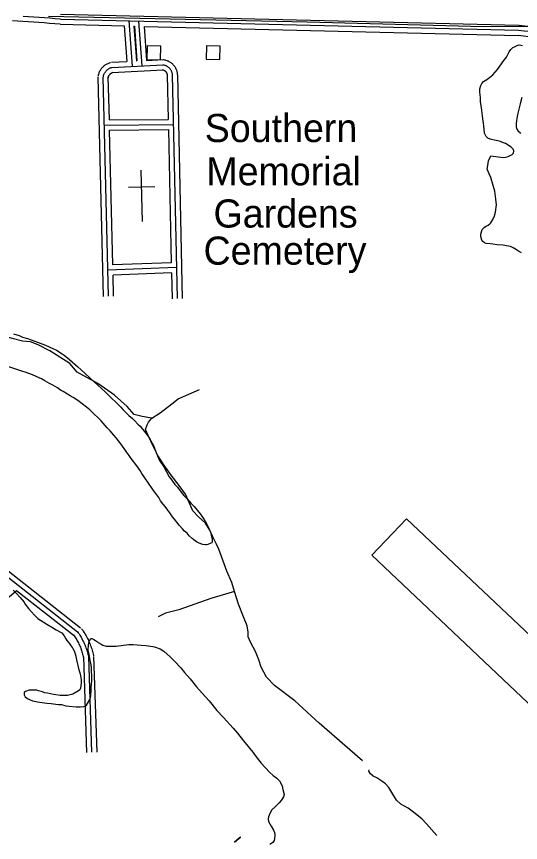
# Model space of a CAD drawing. Extents: x 3313442 to 3351311, y 721974 to 747360.
# Drawn here: x 3334012 to 3335501, y 741289 to 743725 of the extents above; entities that cross this region are included whole.
import ezdxf

# ---------------------------------------------------------------- set-up
doc = ezdxf.new("R2010")
doc.units = 0
for name, color, linetype in [('V-BLDG-OTLN', 7, 'Continuous'), ('V-ROAD-CNTR', 7, 'Continuous'), ('V-RUNW-EDGE', 7, 'Continuous'), ('V-SITE-OTLN', 7, 'Continuous'), ('V-SITE-OTLN-IDEN', 7, 'Continuous'), ('V-SITE-VEGE', 7, 'Continuous'), ('V-TOPO-SHOR', 7, 'Continuous')]:
    doc.layers.add(name, color=color, linetype=linetype)

msp = doc.modelspace()

# ---------------------------------------------------------------- linework, layer by layer
at = {"layer": 'V-BLDG-OTLN'}
for points in [[(3334438.4, 743637.3), (3334398.4, 743638.3), (3334397.4, 743598.3), (3334437.4, 743597.3)], [(3334613.9, 743638), (3334573.9, 743638.9), (3334572.9, 743598.9), (3334612.9, 743598)]]:
    msp.add_lwpolyline(points, close=True, dxfattribs=at)
at = {"layer": 'V-ROAD-CNTR'}
for points in [[(3334141, 743702.2), (3334125.3, 743703.6), (3334109.7, 743705), (3334094.1, 743706.2), (3334078.5, 743707.4), (3334062.8, 743708.4), (3334047.2, 743709.4), (3334031.6, 743710.4), (3334015.9, 743711.2), (3334000.3, 743712)], [(3334142.3, 743717.2), (3334126.6, 743718.6), (3334110.9, 743719.9), (3334095.2, 743721.2), (3334079.5, 743722.3), (3334063.8, 743723.4), (3334048.1, 743724.4), (3334032.4, 743725.3)], [(3334142.3, 743717.2), (3335495.2, 743684.6)], [(3334142.7, 743732.2), (3335495.5, 743699.6)], [(3334344.4, 743712.3), (3334353.8, 743578.3)], [(3334373.1, 743711.6), (3334382.4, 743579.8)], [(3334141.9, 743702.2), (3334330.4, 743697.7)], [(3334330.4, 743697.7), (3334337.8, 743592.5)], [(3334359.1, 743697), (3334366.4, 743594)], [(3334359.1, 743697), (3334360.5, 743696.9)], [(3334360.5, 743696.9), (3334367.7, 743594.1)], [(3334389.2, 743696.2), (3334396.3, 743595.6)], [(3334389.2, 743696.2), (3335494.8, 743669.6)], [(3335496.6, 743699.6), (3335512.8, 743698), (3335528.9, 743696.5), (3335545, 743695.1), (3335550.8, 743694.6)], [(3335493.7, 743669.7), (3335510, 743668.1), (3335526.2, 743666.6), (3335542.5, 743665.2), (3335550.8, 743664.5)], [(3335495.2, 743684.6), (3335511.4, 743683.1), (3335527.6, 743681.6), (3335543.7, 743680.2), (3335553.2, 743679.4)], [(3334253.9, 743549), (3334254.2, 743551), (3334254.7, 743553.3), (3334255.3, 743555.6), (3334256.1, 743557.9), (3334256.9, 743560.1), (3334257.8, 743562.3), (3334258.9, 743564.5), (3334260, 743566.6), (3334261.3, 743568.6), (3334262.6, 743570.6), (3334264.1, 743572.5), (3334265.6, 743574.3), (3334267.2, 743576.1), (3334268.9, 743577.8), (3334270.7, 743579.4), (3334272.6, 743580.9), (3334274.5, 743582.3), (3334276.5, 743583.6), (3334278.5, 743584.9), (3334280.6, 743586), (3334282.8, 743587), (3334285, 743587.9), (3334287.2, 743588.8), (3334289.4, 743589.4), (3334290.2, 743589.7)], [(3334293.4, 743590.2), (3334337.8, 743592.5)], [(3334366.4, 743594), (3334367.7, 743594.1)], [(3334396.3, 743595.6), (3334446.3, 743598.2)], [(3334445.6, 743598.1), (3334449.1, 743597.6), (3334451.4, 743597.1), (3334453.7, 743596.5), (3334455.9, 743595.7), (3334458.1, 743594.9), (3334460.3, 743594), (3334462.4, 743592.9), (3334464.4, 743591.8), (3334466.4, 743590.5), (3334468.3, 743589.2), (3334470.2, 743587.7), (3334472, 743586.2), (3334473.7, 743584.6), (3334475.3, 743582.9), (3334476.8, 743581.1), (3334478.3, 743579.3), (3334479.6, 743577.3), (3334480.9, 743575.3), (3334482, 743573.3), (3334483.1, 743571.2), (3334484, 743569), (3334484.8, 743566.8), (3334485.5, 743564.6), (3334486.1, 743562.3), (3334486.6, 743560), (3334487, 743557.7), (3334487.2, 743555.4), (3334487.3, 743554.2)], [(3334268.6, 743546.5), (3334268.9, 743548.1), (3334269.3, 743549.8), (3334269.7, 743551.4), (3334270.2, 743553), (3334270.8, 743554.5), (3334271.5, 743556.1), (3334272.2, 743557.6), (3334273, 743559), (3334273.9, 743560.5), (3334274.8, 743561.8), (3334275.8, 743563.2), (3334276.9, 743564.5), (3334278, 743565.7), (3334279.2, 743566.9), (3334280.5, 743568), (3334281.8, 743569), (3334283.1, 743570), (3334284.5, 743571), (3334285.9, 743571.8), (3334287.4, 743572.6), (3334288.9, 743573.3), (3334290.4, 743574), (3334292, 743574.6), (3334293.6, 743575.1), (3334294.2, 743575.2)], [(3334294.2, 743575.2), (3334444.8, 743583.1)], [(3334294.9, 743560.2), (3334445.5, 743568.1)], [(3334442.4, 743568.2), (3334443.6, 743568.1), (3334444.4, 743567.9), (3334445.2, 743567.7), (3334446, 743567.4), (3334446.8, 743567.1), (3334447.6, 743566.8), (3334448.4, 743566.4), (3334449.1, 743566), (3334449.8, 743565.5), (3334450.5, 743565), (3334451.2, 743564.5), (3334451.8, 743564), (3334452.5, 743563.4), (3334453, 743562.8), (3334453.6, 743562.1), (3334454.1, 743561.5), (3334454.6, 743560.8), (3334455, 743560), (3334455.5, 743559.3), (3334455.8, 743558.5), (3334456.2, 743557.8), (3334456.5, 743557), (3334456.7, 743556.2), (3334456.9, 743555.3), (3334457.1, 743554.5), (3334457.3, 743553.7), (3334457.4, 743552.8), (3334457.4, 743552.1)], [(3334444.8, 743583.1), (3334446.3, 743582.8), (3334447.9, 743582.5), (3334449.5, 743582.1), (3334451, 743581.6), (3334452.5, 743581), (3334453.9, 743580.4), (3334455.4, 743579.7), (3334456.8, 743578.9), (3334458.1, 743578), (3334459.4, 743577.1), (3334460.7, 743576.1), (3334461.9, 743575.1), (3334463.1, 743574), (3334464.2, 743572.8), (3334465.2, 743571.6), (3334466.2, 743570.4), (3334467.1, 743569), (3334468, 743567.7), (3334468.7, 743566.3), (3334469.4, 743564.9), (3334470.1, 743563.4), (3334470.6, 743561.9), (3334471.1, 743560.4), (3334471.5, 743558.8), (3334471.9, 743557.3), (3334472.1, 743555.7), (3334472.3, 743554.1), (3334472.4, 743553.1)], [(3334269.2, 742899.5), (3334253.6, 743546.1)], [(3334284.2, 742899.9), (3334268.6, 743546.5)], [(3334283.4, 743544), (3334283.7, 743545.3), (3334283.9, 743546.2), (3334284.1, 743547.1), (3334284.4, 743548), (3334284.7, 743548.9), (3334285.1, 743549.8), (3334285.5, 743550.7), (3334286, 743551.5), (3334286.5, 743552.3), (3334287, 743553.1), (3334287.6, 743553.8), (3334288.2, 743554.6), (3334288.9, 743555.3), (3334289.5, 743556), (3334290.2, 743556.6), (3334291, 743557.2), (3334291.7, 743557.8), (3334292.5, 743558.3), (3334293.4, 743558.8), (3334294.2, 743559.2), (3334295.1, 743559.6), (3334295.9, 743560), (3334296.8, 743560.3), (3334297.8, 743560.7), (3334298.2, 743560.7)], [(3334286.7, 743420.2), (3334283.6, 743546.8)], [(3334457.4, 743552.8), (3334460.3, 743421.5)], [(3334472.4, 743553.1), (3334487, 742893)], [(3334487.4, 743553.5), (3334501.9, 742893.3)], [(3334286.7, 743420.2), (3334460.3, 743421.5)], [(3334272, 743405), (3334475.6, 743406.6)], [(3334287.4, 743390.2), (3334460.9, 743391.5)], [(3334297, 742992.5), (3334287.4, 743390.2)], [(3334460.9, 743391.5), (3334469.6, 742998.9)], [(3334484.9, 742984.4), (3334282.3, 742977)], [(3334469.6, 742998.9), (3334297, 742992.5)], [(3334470.3, 742968.9), (3334297.7, 742962.5)], [(3334299.2, 742900.2), (3334297.7, 742962.5)], [(3334470.3, 742968.9), (3334472, 742892.6)], [(3333717.1, 742302), (3334201.8, 741921.8)], [(3333707.8, 742290.2), (3334192.6, 741910)], [(3333964.3, 741995.4), (3333967.1, 741996.7), (3333970, 741998.2), (3333972.8, 741999.8), (3333975.6, 742001.4), (3333978.3, 742003.2), (3333981, 742005), (3333983.7, 742006.9), (3333986.3, 742008.8), (3333988.8, 742010.9), (3333991.2, 742012.9), (3334012.7, 742032)], [(3334012.7, 742032), (3334183.3, 741898.2)], [(3334192.6, 741910), (3334194.8, 741906.9), (3334197, 741903.7), (3334199.1, 741900.5), (3334201.1, 741897.3), (3334203.1, 741894), (3334205, 741890.7), (3334206.8, 741887.3), (3334208.6, 741883.9), (3334210.3, 741880.5), (3334211.9, 741877), (3334213.4, 741873.5), (3334214.9, 741870), (3334216.3, 741866.5), (3334217.6, 741862.9), (3334218.9, 741859.2), (3334220, 741855.6), (3334221.1, 741851.9), (3334222.2, 741848.3), (3334223.1, 741844.5), (3334224, 741840.8), (3334224.8, 741837.1), (3334224.9, 741836.6)], [(3334204.7, 741918.7), (3334207, 741915.5), (3334209.4, 741912.1), (3334211.7, 741908.7), (3334213.9, 741905.2), (3334216, 741901.6), (3334218.1, 741898), (3334220.1, 741894.4), (3334222, 741890.7), (3334223.8, 741887), (3334225.5, 741883.2), (3334227.2, 741879.5), (3334228.8, 741875.6), (3334230.3, 741871.8), (3334231.8, 741867.9), (3334233.1, 741864), (3334234.4, 741860.1), (3334235.6, 741856.1), (3334236.7, 741852.1), (3334237.7, 741848.1), (3334238.6, 741844.1), (3334239.5, 741840.1), (3334239.6, 741839.5)], [(3334180.4, 741901.2), (3334182.5, 741898.2), (3334184.5, 741895.3), (3334186.5, 741892.4), (3334188.3, 741889.4), (3334190.1, 741886.4), (3334191.9, 741883.4), (3334193.6, 741880.3), (3334195.2, 741877.2), (3334196.7, 741874), (3334198.2, 741870.8), (3334199.6, 741867.6), (3334201, 741864.4), (3334202.3, 741861.1), (3334203.5, 741857.8), (3334204.6, 741854.5), (3334205.7, 741851.2), (3334206.7, 741847.8), (3334207.7, 741844.4), (3334208.5, 741841), (3334209.3, 741837.6), (3334210.1, 741834.1), (3334210.1, 741833.7)], [(3334209.9, 741836.1), (3334219.4, 741554.1)], [(3334224.9, 741836.6), (3334234.3, 741554.6)], [(3334239.8, 741837.1), (3334249.3, 741555.1)]]:
    msp.add_lwpolyline(points, dxfattribs=at)
at = {"layer": 'V-RUNW-EDGE'}
msp.add_lwpolyline([(3338527.8, 738858.6), (3335061.7, 742136.2), (3335164.3, 742243), (3338639, 738968.2), (3341325.7, 741802), (3341434.4, 741697.3), (3338750.1, 738865)], dxfattribs=at)
at = {"layer": 'V-SITE-OTLN'}
for p, q in [((3334384.4, 743120.4), (3334380.7, 743271.9)), ((3334421.1, 743222.3), (3334342.8, 743220.4))]:
    msp.add_line(p, q, dxfattribs=at)
at = {"layer": 'V-SITE-VEGE'}
for p, q in [((3335482.5, 743636.1), (3335491.3, 743640.1)), ((3335491.3, 743640.1), (3335497.1, 743641.2)), ((3335497.1, 743641.2), (3335506.4, 743639.4)), ((3335459, 743605.5), (3335467.3, 743620.5)), ((3335467.3, 743620.5), (3335472.6, 743627.5)), ((3335472.6, 743627.5), (3335478.5, 743633.8)), ((3335478.5, 743633.8), (3335482.5, 743636.1)), ((3335432.5, 743569.2), (3335451.4, 743595.7)), ((3335451.4, 743595.7), (3335459, 743605.5)), ((3335418.5, 743553), (3335432.5, 743569.2)), ((3335391.6, 743533.5), (3335400.9, 743539.8)), ((3335400.9, 743539.8), (3335409.1, 743545.6)), ((3335409.1, 743545.6), (3335418.5, 743553)), ((3335380.9, 743511.5), (3335383.3, 743522)), ((3335383.3, 743522), (3335386.9, 743527.7)), ((3335386.9, 743527.7), (3335391.6, 743533.5)), ((3335380.8, 743502.2), (3335380.9, 743511.5)), ((3335382.4, 743486), (3335380.8, 743502.2)), ((3335382.9, 743473.7), (3335382.4, 743486)), ((3335385.6, 743456.3), (3335382.9, 743473.7)), ((3335499.6, 743467.5), (3335497.2, 743455.3)), ((3335505, 743486), (3335499.6, 743467.5)), ((3335386.7, 743447.6), (3335385.6, 743456.3)), ((3335388.3, 743432.5), (3335386.7, 743447.6)), ((3335497.2, 743455.3), (3335492.9, 743439.6)), ((3335389.4, 743423.7), (3335388.3, 743432.5)), ((3335391.6, 743410.3), (3335389.4, 743423.7)), ((3335488.7, 743418.7), (3335487.4, 743410)), ((3335491.1, 743429.8), (3335488.7, 743418.7)), ((3335492.9, 743439.6), (3335491.1, 743429.8)), ((3335392.1, 743402.2), (3335391.6, 743410.3)), ((3335393.2, 743392.3), (3335392.1, 743402.2)), ((3335487.4, 743410), (3335487.4, 743400.2)), ((3335487.4, 743400.2), (3335489, 743394.9)), ((3335489, 743394.9), (3335494.2, 743387.3)), ((3335394.8, 743381.3), (3335393.2, 743392.3)), ((3335399.4, 743370.8), (3335394.8, 743381.3)), ((3335404.5, 743366.7), (3335399.4, 743370.8)), ((3335494.2, 743387.3), (3335497.1, 743385)), ((3335497.1, 743385), (3335501.1, 743380.3)), ((3335410.9, 743363.1), (3335404.5, 743366.7)), ((3335415.5, 743362.5), (3335410.9, 743363.1)), ((3335423.7, 743360.1), (3335415.5, 743362.5)), ((3335438.7, 743357), (3335423.7, 743360.1)), ((3335443.4, 743355.8), (3335438.7, 743357)), ((3335450.9, 743352.9), (3335443.4, 743355.8)), ((3335456.1, 743350.5), (3335450.9, 743352.9)), ((3335467.1, 743344), (3335456.1, 743350.5)), ((3335472.3, 743340.5), (3335467.1, 743344)), ((3335478.6, 743334), (3335472.3, 743340.5)), ((3335475.6, 743317.8), (3335479.7, 743321.8)), ((3335480.9, 743329.4), (3335478.6, 743334)), ((3335479.7, 743321.8), (3335480.9, 743329.4)), ((3335403.8, 743285.9), (3335406.3, 743299.8)), ((3335406.3, 743299.8), (3335412.8, 743314.3)), ((3335412.8, 743314.3), (3335449.9, 743309.3)), ((3335449.9, 743309.3), (3335456.3, 743310.4)), ((3335456.3, 743310.4), (3335463.9, 743312.7)), ((3335463.9, 743312.7), (3335475.6, 743317.8)), ((3335402.5, 743274.9), (3335403.8, 743285.9)), ((3335408.2, 743261.5), (3335402.5, 743274.9)), ((3335412.8, 743249.8), (3335408.2, 743261.5)), ((3335420.1, 743227.1), (3335412.8, 743249.8)), ((3335425.2, 743210.2), (3335420.1, 743227.1)), ((3335427.9, 743186.3), (3335425.2, 743210.2)), ((3335429.5, 743169.5), (3335427.9, 743186.3)), ((3335426.9, 743148), (3335429.5, 743169.5)), ((3335413.3, 743116.8), (3335418.6, 743126)), ((3335418.6, 743126), (3335423.4, 743137)), ((3335423.4, 743137), (3335426.9, 743148)), ((3335387.5, 743097.2), (3335393.4, 743102.4)), ((3335393.4, 743102.4), (3335397.5, 743105.3)), ((3335397.5, 743105.3), (3335405.1, 743109.3)), ((3335405.1, 743109.3), (3335410.4, 743113.3)), ((3335410.4, 743113.3), (3335413.3, 743116.8)), ((3335383.3, 743075.8), (3335383.4, 743083.3)), ((3335386.1, 743065.9), (3335383.3, 743075.8)), ((3335383.4, 743083.3), (3335387.5, 743097.2)), ((3335389, 743061.8), (3335386.1, 743065.9)), ((3335394.2, 743057.7), (3335389, 743061.8)), ((3335398.8, 743055.3), (3335394.2, 743057.7)), ((3335412.1, 743054.6), (3335398.8, 743055.3)), ((3335418.5, 743053.4), (3335412.1, 743054.6)), ((3335431.9, 743051.5), (3335418.5, 743053.4)), ((3335449.3, 743050.2), (3335431.9, 743051.5)), ((3335459.7, 743048.9), (3335449.3, 743050.2)), ((3335471.3, 743046.5), (3335459.7, 743048.9)), ((3335479.4, 743042.9), (3335471.3, 743046.5)), ((3335489.2, 743036.5), (3335479.4, 743042.9)), ((3335495, 743032.9), (3335489.2, 743036.5)), ((3335503.7, 743028.2), (3335495, 743032.9))]:
    msp.add_line(p, q, dxfattribs=at)
for points in [[(3334003.4, 742788.7), (3334020.3, 742784.1), (3334030.6, 742779.5), (3334044.7, 742774.9), (3334055.5, 742771.7), (3334082.8, 742761.2), (3334097.8, 742755.7), (3334121.8, 742745.1), (3334130.3, 742740.5), (3334147.7, 742730.3), (3334152.9, 742726.1), (3334168.5, 742713.1), (3334193.9, 742691.3), (3334202.4, 742683.4), (3334216.6, 742670.9), (3334242.1, 742647.2), (3334252, 742638.4), (3334264.7, 742627.2), (3334273.2, 742619.3), (3334284.6, 742606.8), (3334293.1, 742598.9), (3334305.3, 742587.7), (3334308.6, 742584.5), (3334319.5, 742573.3), (3334326.1, 742565.9), (3334337.5, 742555.2), (3334344.1, 742548.2), (3334354.9, 742538.9), (3334361.5, 742532.4), (3334370.5, 742523.1), (3334377.6, 742516.6), (3334384.7, 742508.3), (3334389.4, 742502.2), (3334396.1, 742492.9), (3334400.3, 742488.2), (3334407, 742477.5), (3334408.9, 742473.8), (3334416.5, 742459.8), (3334421.2, 742448.6), (3334428.4, 742429.4), (3334435.1, 742415.9), (3334447.4, 742396.8), (3334463.6, 742367.4), (3334470.7, 742357.1), (3334480.2, 742344.6), (3334487.7, 742336.7), (3334498.2, 742322.2), (3334506.2, 742312.4), (3334515.2, 742303.2), (3334527.5, 742289.7), (3334536.9, 742279.9)], [(3334536.9, 742279.9), (3334554.9, 742258.5), (3334562, 742248.2), (3334571, 742234.7), (3334575.3, 742225.9), (3334584.8, 742204.4), (3334585.8, 742199.7), (3334587.3, 742195.5), (3334590.6, 742184.3), (3334590.2, 742176.3), (3334588.8, 742173), (3334586.1, 742171.1), (3334577.2, 742167.8), (3334573, 742166.8), (3334569.7, 742166.8), (3334562.7, 742168.1), (3334557, 742169.5), (3334550, 742172.2), (3334544.3, 742175.5), (3334535.8, 742181.5), (3334531.6, 742185.2), (3334522.6, 742193.6), (3334516, 742200.6), (3334508.9, 742207.1), (3334502.3, 742213.6), (3334492.9, 742224.7), (3334479.1, 742242), (3334473.5, 742248.9), (3334464.9, 742261.5), (3334459.7, 742269.4), (3334451.6, 742280.2), (3334446, 742286.7), (3334437.9, 742296.9), (3334432.7, 742305.8), (3334424.2, 742318.3), (3334416.6, 742327.2), (3334412.8, 742333.3), (3334391, 742364.5), (3334382.5, 742377), (3334377.2, 742385.9), (3334367.8, 742399.4), (3334351.2, 742421.8), (3334345, 742429.7), (3334336.5, 742442.3), (3334330.3, 742450.7), (3334320.4, 742464.6), (3334313.3, 742473.5), (3334306.7, 742482.3), (3334300, 742490.2), (3334288.7, 742503.3), (3334280.2, 742511.6), (3334268.8, 742525.1), (3334262.2, 742532.1), (3334251.3, 742543.3), (3334242.8, 742551.2), (3334228.7, 742564.6), (3334218.8, 742573), (3334193.3, 742592), (3334180.1, 742601.3), (3334171.2, 742605.9), (3334163.2, 742611), (3334150.5, 742618.8), (3334142, 742623.4), (3334133.5, 742629.5), (3334119.4, 742637.8), (3334109.5, 742642.9), (3334095.9, 742650.7), (3334086, 742656.3), (3334070.9, 742663.2), (3334059.6, 742667.8), (3334040.8, 742675.1), (3334027.7, 742679.2), (3333975.5, 742697.1)], [(3334002.4, 742033.4), (3334013.8, 742022.2), (3334022.7, 742012.5), (3334034.6, 741997.1), (3334037.4, 741992.4), (3334047.4, 741978.9), (3334055.9, 741970.1), (3334066.8, 741958.5), (3334075.3, 741949.6), (3334090.8, 741939.4), (3334102.1, 741933), (3334118.6, 741922.8), (3334129.9, 741916.3), (3334145.9, 741906.6), (3334153, 741898.7), (3334158.2, 741888.9), (3334161.5, 741884.3), (3334167.7, 741876.3), (3334169.6, 741873.5)], [(3334169.6, 741873.5), (3334176.7, 741863.8), (3334179, 741861.4), (3334183.8, 741850.7), (3334186.2, 741842.3), (3334189.6, 741827.3), (3334196.4, 741798.3), (3334200.3, 741785.7), (3334203.7, 741768.9), (3334203.8, 741758.1), (3334201.5, 741744), (3334199.7, 741739.3), (3334195.1, 741735.5), (3334190.4, 741732.7), (3334178.7, 741726.5), (3334174.5, 741725.5), (3334162.8, 741722.2), (3334147.4, 741722), (3334141.7, 741722.5), (3334128.1, 741723.7), (3334121.6, 741725.6), (3334103.7, 741728.7), (3334095.3, 741730.5), (3334089.2, 741732.8), (3334077, 741736), (3334072.7, 741737.8), (3334065.7, 741738.2), (3334060.1, 741738.2), (3334050.3, 741737.6), (3334039.5, 741734.3), (3334034.9, 741731), (3334034.9, 741724.4), (3334037.8, 741718.3), (3334044.8, 741713.2), (3334051, 741710), (3334059.4, 741706.3), (3334074.9, 741703.2), (3334102.1, 741699.6), (3334114.8, 741698.3), (3334128.4, 741696.6), (3334136.3, 741695.7), (3334145.2, 741695.3), (3334158.4, 741692.1), (3334168.2, 741690.8), (3334188.4, 741689.1), (3334201, 741689.2), (3334211.4, 741689.7), (3334214.6, 741690.7), (3334219.3, 741694), (3334222.1, 741698.7), (3334228.5, 741710.5), (3334232.2, 741721.3), (3334233, 741739.1), (3334232.9, 741745.7), (3334234.6, 741766.3), (3334234.5, 741779), (3334233.9, 741795.3), (3334233.9, 741805.2), (3334232.3, 741818.8), (3334230.4, 741826.7), (3334227, 741843.1), (3334224.5, 741855.7), (3334225.4, 741871.6), (3334227.1, 741881.5), (3334232.2, 741890), (3334235, 741890), (3334241.1, 741887.7), (3334245.9, 741884.5), (3334251.5, 741880.3), (3334253.9, 741878.4), (3334262.4, 741873.4), (3334267.5, 741870.6), (3334277.4, 741867.8), (3334285.4, 741867.4), (3334298, 741867.5), (3334306.9, 741868.1), (3334328.4, 741871.1), (3334344.4, 741872.6), (3334357, 741872.7), (3334380.9, 741871), (3334395.4, 741869.7), (3334414.7, 741867.1), (3334419.8, 741865.7), (3334436.8, 741859.8), (3334447.1, 741852.8), (3334466, 741836.6), (3334478.3, 741824), (3334497.6, 741803.6), (3334509, 741790.5), (3334525.1, 741771.5), (3334544, 741748.2), (3334570, 741718.9), (3334580.9, 741706.3), (3334603.6, 741678.4), (3334623.4, 741657.5), (3334652.3, 741625.4), (3334665.5, 741610.9), (3334683, 741588.6), (3334710.5, 741555.1), (3334720.4, 741541.1), (3334735.1, 741522.5)], [(3334735.1, 741522.5), (3334759.2, 741496.4), (3334770.1, 741486.2), (3334780.9, 741478.3), (3334789.4, 741470.9), (3334797, 741456), (3334799, 741444.7), (3334802.4, 741430.2), (3334801, 741423.2), (3334794.1, 741412.4), (3334788.1, 741405.8), (3334776, 741393.5), (3334766.2, 741384.5), (3334761.1, 741376.5), (3334756.5, 741364.3), (3334755.2, 741357.2), (3334756.6, 741350.7), (3334760.4, 741343.2), (3334764.7, 741336.7), (3334771.8, 741324.6), (3334774.7, 741318), (3334774.8, 741311), (3334774.4, 741299.8), (3334773.5, 741294.1), (3334769.8, 741289), (3334760.9, 741282.8)]]:
    msp.add_lwpolyline(points, dxfattribs=at)
for points in [[(3334656, 741289.3), (3334661, 741294.2), (3334670.3, 741302.2), (3334673.6, 741304.1), (3334669.4, 741300.8)], [(3334656, 741289.3), (3334669.4, 741300.8), (3334673.6, 741304.1), (3334670.3, 741302.2), (3334661, 741294.2)]]:
    msp.add_lwpolyline(points, close=True, dxfattribs=at)
at = {"layer": 'V-TOPO-SHOR'}
for points in [[(3334107.4, 743726.1), (3334870.5, 743709.3), (3335391.8, 743695.9), (3335553.2, 743696.4)], [(3334412.1, 742540.5), (3334383.5, 742545.4), (3334360.3, 742550.9), (3334339.7, 742574.9), (3334302, 742608.2), (3334282.4, 742621.5), (3334252.4, 742642.5), (3334192, 742675.8), (3334170.1, 742701.9), (3334110.5, 742738.6), (3334076.4, 742757.1), (3334054, 742765.8), (3334030, 742767.9), (3334000.1, 742774.9), (3333969, 742783.9), (3333946.1, 742798), (3333920.1, 742798.8), (3333866.8, 742802.6), (3333812.2, 742808.3), (3333792.3, 742813), (3333767.9, 742823.5)], [(3335034.1, 741529.9), (3334906, 741640.2), (3334834, 741706), (3334774.7, 741751.3), (3334750.8, 741776.1), (3334735.1, 741806), (3334727.7, 741827), (3334717.8, 741852), (3334704.6, 741877.8), (3334696.5, 741895.5), (3334696.3, 741909.5), (3334693.5, 741927.6), (3334682.4, 741954.7), (3334668.2, 741991.2), (3334656.1, 742029), (3334648.2, 742055.3), (3334633.3, 742088.5), (3334621.6, 742121), (3334610, 742153.4), (3334603.1, 742169), (3334592.5, 742190.7), (3334583.1, 742210.4), (3334570.4, 742230.8), (3334550.3, 742249.5), (3334533.5, 742267.4), (3334511.7, 742316.2), (3334493.1, 742341.5), (3334468.7, 742371.7), (3334445.1, 742405.2), (3334429.9, 742429.7), (3334419.2, 742451.4), (3334401.7, 742488.7), (3334393.6, 742506.4), (3334398.7, 742520.9), (3334402.3, 742528.8), (3334412.1, 742540.5), (3334436.6, 742555.7), (3334470.9, 742582.7), (3334490, 742597.4), (3334536.8, 742618), (3334552.4, 742624.8)], [(3334656.1, 742029), (3334586.6, 742008.5), (3334491.3, 741974.9), (3334452.3, 741964.8), (3334430.6, 741954.1)], [(3335253.4, 741309.1), (3335223.1, 741344.1), (3335208.9, 741357.9), (3335185.5, 741377.4), (3335169.2, 741389.9), (3335147.5, 741402), (3335134.5, 741413.8), (3335120.6, 741436.3), (3335111.7, 741450.6), (3335102, 741461.6), (3335091.6, 741469.3), (3335076.5, 741479.8), (3335065.3, 741484.1), (3335058.2, 741491), (3335053.1, 741499.2), (3335053.9, 741502.5)]]:
    msp.add_lwpolyline(points, dxfattribs=at)

# ---------------------------------------------------------------- texts
at = {"layer": 'V-SITE-OTLN-IDEN'}
for s, p in [('Southern', (3334568.3, 743354.8)), ('Memorial', (3334573, 743227.2)), ('Gardens', (3334594.1, 743102.6)), ('Cemetery', (3334564.7, 742993.1))]:
    msp.add_text(s, height=83, dxfattribs=at).set_placement(p)

doc.saveas('drawing.dxf')
